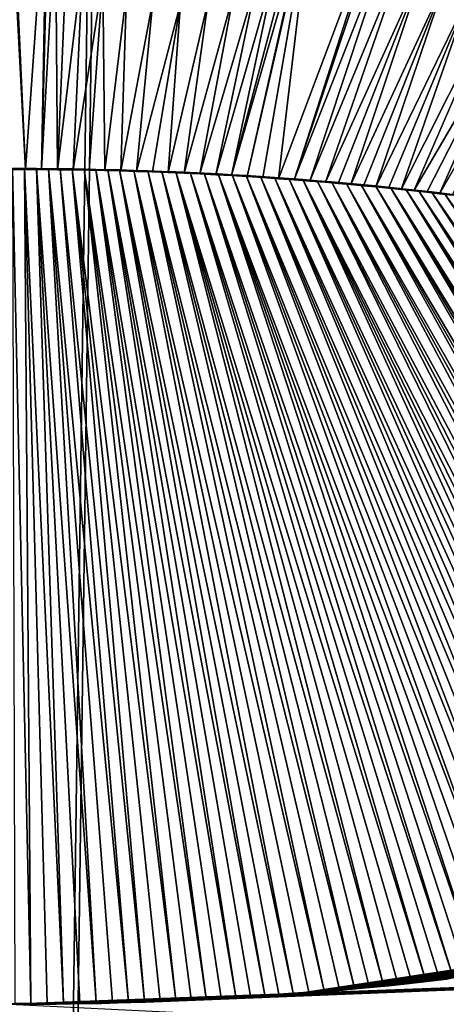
# Model space of a CAD drawing. Header units: metres. Extents: x -24 to 72, y -247 to 22.
# Tile 293 of 573: x 0.02 to 0.817, y -187.054 to -185.213. Entities that reach past the tile are written whole.
import ezdxf

# ---------------------------------------------------------------- set-up
doc = ezdxf.new("R2010")
doc.units = ezdxf.units.M
doc.layers.add('solid_509589_MEDIA_SW0001', color=7, linetype='CONTINUOUS')

msp = doc.modelspace()

# ---------------------------------------------------------------- linework, layer by layer
at = {"layer": 'solid_509589_MEDIA_SW0001'}
for points in [[(0.000003, -195.803818, 277.928741), (0.000003, -103.316154, 276.314362), (1.273439, -103.115448, 276.353088)], [(0.000004, -196.487045, 277.940674), (0.000003, -195.803818, 277.928741), (1.273439, -103.115448, 276.353088)], [(0.915195, -196.506195, 277.96286), (0.000004, -196.487045, 277.940674), (1.273439, -103.115448, 276.353088)], [(0.030454, -185.493195, 309.286987), (0.000451, -184.839203, 309.2883), (0.00045, -184.923157, 309.288696)], [(0.030454, -185.493195, 309.286987), (0.070801, -184.919861, 309.288635), (0.000451, -184.839203, 309.2883)], [(0.030454, -185.493195, 309.286987), (0.00045, -184.923157, 309.288696), (0.000446, -185.493225, 309.286987)], [(0.030454, -185.493195, 309.286987), (0.060351, -185.493317, 309.286957), (0.070801, -184.919861, 309.288635)], [(0.060351, -185.493317, 309.286957), (0.07359, -184.97261, 309.288788), (0.070801, -184.919861, 309.288635)], [(0.060351, -185.493317, 309.286957), (0.086543, -185.021362, 309.288849), (0.07359, -184.97261, 309.288788)], [(0.44492, -185.506531, 309.284424), (0.567196, -184.973373, 309.284943), (0.553253, -185.024292, 309.285217)], [(0.44492, -185.506531, 309.284424), (0.474262, -185.508438, 309.284088), (0.567196, -184.973373, 309.284943)], [(0.474262, -185.508438, 309.284088), (0.503592, -185.510452, 309.283722), (0.567196, -184.973373, 309.284943)], [(0.503592, -185.510452, 309.283722), (0.711582, -184.956985, 309.282654), (0.567196, -184.973373, 309.284943)], [(0.503592, -185.510452, 309.283722), (0.532918, -185.512589, 309.283325), (0.711582, -184.956985, 309.282654)], [(0.532918, -185.512589, 309.283325), (0.713363, -184.971283, 309.282684), (0.711582, -184.956985, 309.282654)], [(0.532918, -185.512589, 309.283325), (0.725862, -185.019653, 309.282562), (0.713363, -184.971283, 309.282684)], [(0.060351, -185.493317, 309.286957), (0.090149, -185.493576, 309.286896), (0.086543, -185.021362, 309.288849)], [(0.090149, -185.493576, 309.286896), (0.10826, -185.065323, 309.288849), (0.086543, -185.021362, 309.288849)], [(0.415503, -185.504761, 309.28476), (0.553253, -185.024292, 309.285217), (0.530184, -185.069244, 309.285583)], [(0.415503, -185.504761, 309.28476), (0.44492, -185.506531, 309.284424), (0.553253, -185.024292, 309.285217)], [(0.532918, -185.512589, 309.283325), (0.562249, -185.514832, 309.282928), (0.725862, -185.019653, 309.282562)], [(0.562249, -185.514832, 309.282928), (0.747545, -185.064285, 309.282227), (0.725862, -185.019653, 309.282562)], [(0.090149, -185.493576, 309.286896), (0.137956, -185.104004, 309.288757), (0.10826, -185.065323, 309.288849)], [(0.562249, -185.514832, 309.282928), (0.59159, -185.517212, 309.282471), (0.747545, -185.064285, 309.282227)], [(0.59159, -185.517212, 309.282471), (0.777898, -185.104065, 309.281647), (0.747545, -185.064285, 309.282227)], [(0.415503, -185.504761, 309.28476), (0.530184, -185.069244, 309.285583), (0.499742, -185.107407, 309.28595)], [(0.090149, -185.493576, 309.286896), (0.119863, -185.493988, 309.286804), (0.137956, -185.104004, 309.288757)], [(0.119863, -185.493988, 309.286804), (0.175181, -185.136597, 309.288574), (0.137956, -185.104004, 309.288757)], [(0.386005, -185.503113, 309.285065), (0.499742, -185.107407, 309.28595), (0.462838, -185.138672, 309.286346)], [(0.386005, -185.503113, 309.285065), (0.415503, -185.504761, 309.28476), (0.499742, -185.107407, 309.28595)], [(0.59159, -185.517212, 309.282471), (0.615073, -185.519211, 309.282135), (0.777898, -185.104065, 309.281647)], [(0.615073, -185.519211, 309.282135), (0.638569, -185.521317, 309.281738), (0.777898, -185.104065, 309.281647)], [(0.638569, -185.521317, 309.281738), (0.816222, -185.137482, 309.280884), (0.777898, -185.104065, 309.281647)], [(0.119863, -185.493988, 309.286804), (0.149504, -185.494522, 309.286682), (0.175181, -185.136597, 309.288574)], [(0.149504, -185.494522, 309.286682), (0.179088, -185.495178, 309.28656), (0.175181, -185.136597, 309.288574)], [(0.179088, -185.495178, 309.28656), (0.219249, -185.161743, 309.28833), (0.175181, -185.136597, 309.288574)], [(0.356451, -185.501602, 309.285339), (0.462838, -185.138672, 309.286346), (0.42002, -185.162491, 309.286774)], [(0.356451, -185.501602, 309.285339), (0.386005, -185.503113, 309.285065), (0.462838, -185.138672, 309.286346)], [(0.638569, -185.521317, 309.281738), (0.662079, -185.523514, 309.281342), (0.816222, -185.137482, 309.280884)], [(0.662079, -185.523514, 309.281342), (0.685615, -185.525803, 309.280945), (0.816222, -185.137482, 309.280884)], [(0.685615, -185.525803, 309.280945), (0.861036, -185.162689, 309.279938), (0.816222, -185.137482, 309.280884)], [(0.179088, -185.495178, 309.28656), (0.208626, -185.495956, 309.286407), (0.219249, -185.161743, 309.28833)], [(0.208626, -185.495956, 309.286407), (0.268583, -185.177719, 309.287994), (0.219249, -185.161743, 309.28833)], [(0.326865, -185.500244, 309.285614), (0.42002, -185.162491, 309.286774), (0.372043, -185.177795, 309.287201)], [(0.326865, -185.500244, 309.285614), (0.356451, -185.501602, 309.285339), (0.42002, -185.162491, 309.286774)], [(0.685615, -185.525803, 309.280945), (0.709233, -185.528168, 309.280518), (0.861036, -185.162689, 309.279938)], [(0.709233, -185.528168, 309.280518), (0.732922, -185.530624, 309.28009), (0.861036, -185.162689, 309.279938)], [(0.732922, -185.530624, 309.28009), (0.910001, -185.178177, 309.27887), (0.861036, -185.162689, 309.279938)], [(0.208626, -185.495956, 309.286407), (0.238138, -185.496872, 309.286255), (0.268583, -185.177719, 309.287994)], [(0.238138, -185.496872, 309.286255), (0.320448, -185.183167, 309.287628), (0.268583, -185.177719, 309.287994)], [(0.238138, -185.496872, 309.286255), (0.267687, -185.497879, 309.286041), (0.320448, -185.183167, 309.287628)], [(0.267687, -185.497879, 309.286041), (0.29727, -185.498993, 309.285828), (0.320448, -185.183167, 309.287628)], [(0.29727, -185.498993, 309.285828), (0.372043, -185.177795, 309.287201), (0.320448, -185.183167, 309.287628)], [(0.29727, -185.498993, 309.285828), (0.326865, -185.500244, 309.285614), (0.372043, -185.177795, 309.287201)], [(0.732922, -185.530624, 309.28009), (0.756662, -185.533157, 309.279633), (0.910001, -185.178177, 309.27887)], [(0.756662, -185.533157, 309.279633), (0.960447, -185.183334, 309.27771), (0.910001, -185.178177, 309.27887)], [(0.756662, -185.533157, 309.279633), (0.780429, -185.535797, 309.279175), (0.960447, -185.183334, 309.27771)], [(0.780429, -185.535797, 309.279175), (0.8042, -185.538528, 309.278687), (0.960447, -185.183334, 309.27771)], [(0.8042, -185.538528, 309.278687), (1.010528, -185.178299, 309.27655), (0.960447, -185.183334, 309.27771)], [(0.8042, -185.538528, 309.278687), (0.827951, -185.541367, 309.278168), (1.010528, -185.178299, 309.27655)], [(0.028871, -185.491516, 309.386993), (0.000446, -185.493225, 309.286987), (0.00655, -185.491486, 309.387024)], [(0.028871, -185.491516, 309.386993), (0.030454, -185.493195, 309.286987), (0.000446, -185.493225, 309.286987)], [(0.040592, -187.052444, 309.342682), (0.028871, -185.491516, 309.386993), (0.00655, -185.491486, 309.387024)], [(0.010523, -187.05249, 309.342712), (0.040592, -187.052444, 309.342682), (0.00655, -185.491486, 309.387024)], [(0.051132, -185.491592, 309.386963), (0.030454, -185.493195, 309.286987), (0.028871, -185.491516, 309.386993)], [(0.101376, -187.052048, 309.34259), (0.051132, -185.491592, 309.386963), (0.028871, -185.491516, 309.386993)], [(0.070906, -187.052307, 309.342651), (0.101376, -187.052048, 309.34259), (0.028871, -185.491516, 309.386993)], [(0.040592, -187.052444, 309.342682), (0.070906, -187.052307, 309.342651), (0.028871, -185.491516, 309.386993)], [(0.051132, -185.491592, 309.386963), (0.060351, -185.493317, 309.286957), (0.030454, -185.493195, 309.286987)], [(0.073306, -185.491745, 309.386932), (0.060351, -185.493317, 309.286957), (0.051132, -185.491592, 309.386963)], [(0.162435, -187.051132, 309.342438), (0.073306, -185.491745, 309.386932), (0.051132, -185.491592, 309.386963)], [(0.131915, -187.051666, 309.342529), (0.162435, -187.051132, 309.342438), (0.051132, -185.491592, 309.386963)], [(0.101376, -187.052048, 309.34259), (0.131915, -187.051666, 309.342529), (0.051132, -185.491592, 309.386963)], [(0.073306, -185.491745, 309.386932), (0.090149, -185.493576, 309.286896), (0.060351, -185.493317, 309.286957)], [(0.095524, -185.491989, 309.386902), (0.090149, -185.493576, 309.286896), (0.073306, -185.491745, 309.386932)], [(0.223059, -187.049622, 309.342224), (0.095524, -185.491989, 309.386902), (0.073306, -185.491745, 309.386932)], [(0.192846, -187.050446, 309.342346), (0.223059, -187.049622, 309.342224), (0.073306, -185.491745, 309.386932)], [(0.162435, -187.051132, 309.342438), (0.192846, -187.050446, 309.342346), (0.073306, -185.491745, 309.386932)], [(0.11777, -185.492294, 309.386841), (0.090149, -185.493576, 309.286896), (0.095524, -185.491989, 309.386902)], [(0.11777, -185.492294, 309.386841), (0.119863, -185.493988, 309.286804), (0.090149, -185.493576, 309.286896)], [(0.252984, -187.048645, 309.342102), (0.11777, -185.492294, 309.386841), (0.095524, -185.491989, 309.386902)], [(0.223059, -187.049622, 309.342224), (0.252984, -187.048645, 309.342102), (0.095524, -185.491989, 309.386902)], [(0.139997, -185.492661, 309.386749), (0.119863, -185.493988, 309.286804), (0.11777, -185.492294, 309.386841)], [(0.311607, -187.046265, 309.341797), (0.139997, -185.492661, 309.386749), (0.11777, -185.492294, 309.386841)], [(0.28253, -187.047516, 309.341949), (0.311607, -187.046265, 309.341797), (0.11777, -185.492294, 309.386841)], [(0.252984, -187.048645, 309.342102), (0.28253, -187.047516, 309.341949), (0.11777, -185.492294, 309.386841)], [(0.139997, -185.492661, 309.386749), (0.149504, -185.494522, 309.286682), (0.119863, -185.493988, 309.286804)], [(0.162155, -185.493088, 309.386658), (0.149504, -185.494522, 309.286682), (0.139997, -185.492661, 309.386749)], [(0.368225, -187.043427, 309.341461), (0.162155, -185.493088, 309.386658), (0.139997, -185.492661, 309.386749)], [(0.340125, -187.044876, 309.341644), (0.368225, -187.043427, 309.341461), (0.139997, -185.492661, 309.386749)], [(0.311607, -187.046265, 309.341797), (0.340125, -187.044876, 309.341644), (0.139997, -185.492661, 309.386749)], [(0.162155, -185.493088, 309.386658), (0.179088, -185.495178, 309.28656), (0.149504, -185.494522, 309.286682)], [(0.184216, -185.493591, 309.386566), (0.179088, -185.495178, 309.28656), (0.162155, -185.493088, 309.386658)], [(0.423559, -187.04039, 309.341064), (0.184216, -185.493591, 309.386566), (0.162155, -185.493088, 309.386658)], [(0.396037, -187.041931, 309.341278), (0.423559, -187.04039, 309.341064), (0.162155, -185.493088, 309.386658)], [(0.368225, -187.043427, 309.341461), (0.396037, -187.041931, 309.341278), (0.162155, -185.493088, 309.386658)], [(0.206279, -185.494156, 309.386444), (0.179088, -185.495178, 309.28656), (0.184216, -185.493591, 309.386566)], [(0.206279, -185.494156, 309.386444), (0.208626, -185.495956, 309.286407), (0.179088, -185.495178, 309.28656)], [(0.477721, -187.037109, 309.340637), (0.206279, -185.494156, 309.386444), (0.184216, -185.493591, 309.386566)], [(0.450788, -187.038788, 309.340851), (0.477721, -187.037109, 309.340637), (0.184216, -185.493591, 309.386566)], [(0.423559, -187.04039, 309.341064), (0.450788, -187.038788, 309.340851), (0.184216, -185.493591, 309.386566)], [(0.232759, -185.494949, 309.386292), (0.208626, -185.495956, 309.286407), (0.206279, -185.494156, 309.386444)], [(0.530677, -187.033508, 309.340149), (0.232759, -185.494949, 309.386292), (0.206279, -185.494156, 309.386444)], [(0.504352, -187.035355, 309.340393), (0.530677, -187.033508, 309.340149), (0.206279, -185.494156, 309.386444)], [(0.477721, -187.037109, 309.340637), (0.504352, -187.035355, 309.340393), (0.206279, -185.494156, 309.386444)], [(0.232759, -185.494949, 309.386292), (0.238138, -185.496872, 309.286255), (0.208626, -185.495956, 309.286407)], [(0.259197, -185.495834, 309.386139), (0.238138, -185.496872, 309.286255), (0.232759, -185.494949, 309.386292)], [(0.588758, -187.028976, 309.3396), (0.259197, -185.495834, 309.386139), (0.232759, -185.494949, 309.386292)], [(0.559919, -187.031311, 309.339874), (0.588758, -187.028976, 309.3396), (0.232759, -185.494949, 309.386292)], [(0.530677, -187.033508, 309.340149), (0.559919, -187.031311, 309.339874), (0.232759, -185.494949, 309.386292)], [(0.259197, -185.495834, 309.386139), (0.267687, -185.497879, 309.286041), (0.238138, -185.496872, 309.286255)], [(0.285543, -185.496796, 309.385956), (0.267687, -185.497879, 309.286041), (0.259197, -185.495834, 309.386139)], [(0.645179, -187.023865, 309.338989), (0.285543, -185.496796, 309.385956), (0.259197, -185.495834, 309.386139)], [(0.617184, -187.026489, 309.339294), (0.645179, -187.023865, 309.338989), (0.259197, -185.495834, 309.386139)], [(0.588758, -187.028976, 309.3396), (0.617184, -187.026489, 309.339294), (0.259197, -185.495834, 309.386139)], [(0.285543, -185.496796, 309.385956), (0.29727, -185.498993, 309.285828), (0.267687, -185.497879, 309.286041)], [(0.311833, -185.497849, 309.385742), (0.29727, -185.498993, 309.285828), (0.285543, -185.496796, 309.385956)], [(0.699847, -187.018539, 309.338348), (0.311833, -185.497849, 309.385742), (0.285543, -185.496796, 309.385956)], [(0.672726, -187.02121, 309.338684), (0.699847, -187.018539, 309.338348), (0.285543, -185.496796, 309.385956)], [(0.645179, -187.023865, 309.338989), (0.672726, -187.02121, 309.338684), (0.285543, -185.496796, 309.385956)], [(0.311833, -185.497849, 309.385742), (0.326865, -185.500244, 309.285614), (0.29727, -185.498993, 309.285828)], [(0.338124, -185.499023, 309.385529), (0.326865, -185.500244, 309.285614), (0.311833, -185.497849, 309.385742)], [(0.778894, -187.010239, 309.337311), (0.338124, -185.499023, 309.385529), (0.311833, -185.497849, 309.385742)], [(0.752908, -187.013062, 309.337677), (0.778894, -187.010239, 309.337311), (0.311833, -185.497849, 309.385742)], [(0.726567, -187.015823, 309.338013), (0.752908, -187.013062, 309.337677), (0.311833, -185.497849, 309.385742)], [(0.699847, -187.018539, 309.338348), (0.726567, -187.015823, 309.338013), (0.311833, -185.497849, 309.385742)], [(0.338124, -185.499023, 309.385529), (0.356451, -185.501602, 309.285339), (0.326865, -185.500244, 309.285614)], [(0.364409, -185.500305, 309.385284), (0.356451, -185.501602, 309.285339), (0.338124, -185.499023, 309.385529)], [(0.829889, -187.004333, 309.336609), (0.364409, -185.500305, 309.385284), (0.338124, -185.499023, 309.385529)], [(0.804547, -187.007339, 309.336975), (0.829889, -187.004333, 309.336609), (0.338124, -185.499023, 309.385529)], [(0.778894, -187.010239, 309.337311), (0.804547, -187.007339, 309.336975), (0.338124, -185.499023, 309.385529)], [(0.364409, -185.500305, 309.385284), (0.386005, -185.503113, 309.285065), (0.356451, -185.501602, 309.285339)], [(0.390681, -185.501663, 309.38504), (0.386005, -185.503113, 309.285065), (0.364409, -185.500305, 309.385284)], [(0.87972, -186.998001, 309.335876), (0.390681, -185.501663, 309.38504), (0.364409, -185.500305, 309.385284)], [(0.854939, -187.001236, 309.336243), (0.87972, -186.998001, 309.335876), (0.364409, -185.500305, 309.385284)], [(0.829889, -187.004333, 309.336609), (0.854939, -187.001236, 309.336243), (0.364409, -185.500305, 309.385284)], [(0.390681, -185.501663, 309.38504), (0.415503, -185.504761, 309.28476), (0.386005, -185.503113, 309.285065)], [(0.416942, -185.503113, 309.384766), (0.415503, -185.504761, 309.28476), (0.390681, -185.501663, 309.38504)], [(0.952138, -186.988022, 309.334717), (0.416942, -185.503113, 309.384766), (0.390681, -185.501663, 309.38504)], [(0.928334, -186.991364, 309.335114), (0.952138, -186.988022, 309.334717), (0.390681, -185.501663, 309.38504)], [(0.904199, -186.99469, 309.33551), (0.928334, -186.991364, 309.335114), (0.390681, -185.501663, 309.38504)], [(0.87972, -186.998001, 309.335876), (0.904199, -186.99469, 309.33551), (0.390681, -185.501663, 309.38504)], [(0.443228, -185.504684, 309.384491), (0.415503, -185.504761, 309.28476), (0.416942, -185.503113, 309.384766)], [(0.443228, -185.504684, 309.384491), (0.44492, -185.506531, 309.284424), (0.415503, -185.504761, 309.28476)], [(1.00538, -186.98024, 309.333832), (0.443228, -185.504684, 309.384491), (0.416942, -185.503113, 309.384766)], [(0.978955, -186.984161, 309.33429), (1.00538, -186.98024, 309.333832), (0.416942, -185.503113, 309.384766)], [(0.952138, -186.988022, 309.334717), (0.978955, -186.984161, 309.33429), (0.416942, -185.503113, 309.384766)], [(0.469568, -185.506363, 309.384186), (0.44492, -185.506531, 309.284424), (0.443228, -185.504684, 309.384491)], [(1.057127, -186.972153, 309.332916), (0.469568, -185.506363, 309.384186), (0.443228, -185.504684, 309.384491)], [(1.031431, -186.976242, 309.333374), (1.057127, -186.972153, 309.332916), (0.443228, -185.504684, 309.384491)], [(1.00538, -186.98024, 309.333832), (1.031431, -186.976242, 309.333374), (0.443228, -185.504684, 309.384491)], [(0.469568, -185.506363, 309.384186), (0.474262, -185.508438, 309.284088), (0.44492, -185.506531, 309.284424)], [(0.49599, -185.508148, 309.38385), (0.474262, -185.508438, 309.284088), (0.469568, -185.506363, 309.384186)], [(1.107529, -186.963654, 309.332001), (0.49599, -185.508148, 309.38385), (0.469568, -185.506363, 309.384186)], [(1.082487, -186.967972, 309.332458), (1.107529, -186.963654, 309.332001), (0.469568, -185.506363, 309.384186)], [(1.057127, -186.972153, 309.332916), (1.082487, -186.967972, 309.332458), (0.469568, -185.506363, 309.384186)], [(0.49599, -185.508148, 309.38385), (0.503592, -185.510452, 309.283722), (0.474262, -185.508438, 309.284088)], [(0.522507, -185.51004, 309.383514), (0.503592, -185.510452, 309.283722), (0.49599, -185.508148, 309.38385)], [(1.156512, -186.954895, 309.331055), (0.522507, -185.51004, 309.383514), (0.49599, -185.508148, 309.38385)], [(1.132211, -186.95929, 309.331512), (1.156512, -186.954895, 309.331055), (0.49599, -185.508148, 309.38385)], [(1.107529, -186.963654, 309.332001), (1.132211, -186.95929, 309.331512), (0.49599, -185.508148, 309.38385)], [(0.522507, -185.51004, 309.383514), (0.532918, -185.512589, 309.283325), (0.503592, -185.510452, 309.283722)], [(0.549111, -185.512039, 309.383148), (0.532918, -185.512589, 309.283325), (0.522507, -185.51004, 309.383514)], [(1.204036, -186.946045, 309.330109), (0.549111, -185.512039, 309.383148), (0.522507, -185.51004, 309.383514)], [(1.180448, -186.950485, 309.330566), (1.204036, -186.946045, 309.330109), (0.522507, -185.51004, 309.383514)], [(1.156512, -186.954895, 309.331055), (1.180448, -186.950485, 309.330566), (0.522507, -185.51004, 309.383514)], [(0.549111, -185.512039, 309.383148), (0.562249, -185.514832, 309.282928), (0.532918, -185.512589, 309.283325)], [(0.575854, -185.51416, 309.382751), (0.562249, -185.514832, 309.282928), (0.549111, -185.512039, 309.383148)], [(1.272857, -186.932343, 309.328644), (0.575854, -185.51416, 309.382751), (0.549111, -185.512039, 309.383148)], [(1.250225, -186.936981, 309.329132), (1.272857, -186.932343, 309.328644), (0.549111, -185.512039, 309.383148)], [(1.22729, -186.941544, 309.32962), (1.250225, -186.936981, 309.329132), (0.549111, -185.512039, 309.383148)], [(1.204036, -186.946045, 309.330109), (1.22729, -186.941544, 309.32962), (0.549111, -185.512039, 309.383148)], [(0.575854, -185.51416, 309.382751), (0.59159, -185.517212, 309.282471), (0.562249, -185.514832, 309.282928)], [(0.602789, -185.516418, 309.382355), (0.59159, -185.517212, 309.282471), (0.575854, -185.51416, 309.382751)], [(1.320893, -186.922012, 309.327606), (0.602789, -185.516418, 309.382355), (0.575854, -185.51416, 309.382751)], [(1.295199, -186.927612, 309.328186), (1.320893, -186.922012, 309.327606), (0.575854, -185.51416, 309.382751)], [(1.272857, -186.932343, 309.328644), (1.295199, -186.927612, 309.328186), (0.575854, -185.51416, 309.382751)], [(0.602789, -185.516418, 309.382355), (0.615073, -185.519211, 309.282135), (0.59159, -185.517212, 309.282471)], [(0.629957, -185.518814, 309.381927), (0.615073, -185.519211, 309.282135), (0.602789, -185.516418, 309.382355)], [(1.37094, -186.910721, 309.326508), (0.629957, -185.518814, 309.381927), (0.602789, -185.516418, 309.382355)], [(1.346135, -186.916382, 309.327057), (1.37094, -186.910721, 309.326508), (0.602789, -185.516418, 309.382355)], [(1.320893, -186.922012, 309.327606), (1.346135, -186.916382, 309.327057), (0.602789, -185.516418, 309.382355)], [(0.629957, -185.518814, 309.381927), (0.638569, -185.521317, 309.281738), (0.615073, -185.519211, 309.282135)], [(0.657307, -185.521317, 309.38147), (0.638569, -185.521317, 309.281738), (0.629957, -185.518814, 309.381927)], [(1.419306, -186.899277, 309.325378), (0.657307, -185.521317, 309.38147), (0.629957, -185.518814, 309.381927)], [(1.395324, -186.905029, 309.325928), (1.419306, -186.899277, 309.325378), (0.629957, -185.518814, 309.381927)], [(1.37094, -186.910721, 309.326508), (1.395324, -186.905029, 309.325928), (0.629957, -185.518814, 309.381927)], [(0.657307, -185.521317, 309.38147), (0.662079, -185.523514, 309.281342), (0.638569, -185.521317, 309.281738)], [(0.684905, -185.523956, 309.380981), (0.662079, -185.523514, 309.281342), (0.657307, -185.521317, 309.38147)], [(1.466128, -186.887558, 309.324249), (0.684905, -185.523956, 309.380981), (0.657307, -185.521317, 309.38147)], [(1.442901, -186.893463, 309.324829), (1.466128, -186.887558, 309.324249), (0.657307, -185.521317, 309.38147)], [(1.419306, -186.899277, 309.325378), (1.442901, -186.893463, 309.324829), (0.657307, -185.521317, 309.38147)], [(0.684905, -185.523956, 309.380981), (0.685615, -185.525803, 309.280945), (0.662079, -185.523514, 309.281342)], [(0.712835, -185.526764, 309.380493), (0.685615, -185.525803, 309.280945), (0.684905, -185.523956, 309.380981)], [(1.511455, -186.875534, 309.323151), (0.712835, -185.526764, 309.380493), (0.684905, -185.523956, 309.380981)], [(1.488993, -186.881546, 309.3237), (1.511455, -186.875534, 309.323151), (0.684905, -185.523956, 309.380981)], [(1.466128, -186.887558, 309.324249), (1.488993, -186.881546, 309.3237), (0.684905, -185.523956, 309.380981)], [(0.712835, -185.526764, 309.380493), (0.709233, -185.528168, 309.280518), (0.685615, -185.525803, 309.280945)], [(0.712835, -185.526764, 309.380493), (0.732922, -185.530624, 309.28009), (0.709233, -185.528168, 309.280518)], [(0.74118, -185.529785, 309.379974), (0.732922, -185.530624, 309.28009), (0.712835, -185.526764, 309.380493)], [(1.555189, -186.863434, 309.322052), (0.74118, -185.529785, 309.379974), (0.712835, -185.526764, 309.380493)], [(1.533515, -186.869492, 309.322601), (1.555189, -186.863434, 309.322052), (0.712835, -185.526764, 309.380493)], [(1.511455, -186.875534, 309.323151), (1.533515, -186.869492, 309.322601), (0.712835, -185.526764, 309.380493)], [(0.74118, -185.529785, 309.379974), (0.756662, -185.533157, 309.279633), (0.732922, -185.530624, 309.28009)], [(0.765075, -185.532394, 309.379517), (0.756662, -185.533157, 309.279633), (0.74118, -185.529785, 309.379974)], [(1.59744, -186.851181, 309.320984), (0.765075, -185.532394, 309.379517), (0.74118, -185.529785, 309.379974)], [(1.576492, -186.85733, 309.321533), (1.59744, -186.851181, 309.320984), (0.74118, -185.529785, 309.379974)], [(1.555189, -186.863434, 309.322052), (1.576492, -186.85733, 309.321533), (0.74118, -185.529785, 309.379974)], [(0.765075, -185.532394, 309.379517), (0.780429, -185.535797, 309.279175), (0.756662, -185.533157, 309.279633)], [(0.789234, -185.53511, 309.379028), (0.780429, -185.535797, 309.279175), (0.765075, -185.532394, 309.379517)], [(1.638324, -186.838669, 309.319916), (0.789234, -185.53511, 309.379028), (0.765075, -185.532394, 309.379517)], [(1.618046, -186.844955, 309.320465), (1.638324, -186.838669, 309.319916), (0.765075, -185.532394, 309.379517)], [(1.59744, -186.851181, 309.320984), (1.618046, -186.844955, 309.320465), (0.765075, -185.532394, 309.379517)], [(0.789234, -185.53511, 309.379028), (0.8042, -185.538528, 309.278687), (0.780429, -185.535797, 309.279175)], [(0.813707, -185.537964, 309.37851), (0.8042, -185.538528, 309.278687), (0.789234, -185.53511, 309.379028)], [(1.677797, -186.826019, 309.318878), (0.813707, -185.537964, 309.37851), (0.789234, -185.53511, 309.379028)], [(1.658245, -186.832336, 309.319397), (1.677797, -186.826019, 309.318878), (0.789234, -185.53511, 309.379028)], [(1.638324, -186.838669, 309.319916), (1.658245, -186.832336, 309.319397), (0.789234, -185.53511, 309.379028)], [(0.813707, -185.537964, 309.37851), (0.827951, -185.541367, 309.278168), (0.8042, -185.538528, 309.278687)], [(0.838543, -185.540985, 309.377991), (0.827951, -185.541367, 309.278168), (0.813707, -185.537964, 309.37851)], [(1.715847, -186.813293, 309.317871), (0.838543, -185.540985, 309.377991), (0.813707, -185.537964, 309.37851)], [(1.696993, -186.819672, 309.318359), (1.715847, -186.813293, 309.317871), (0.813707, -185.537964, 309.37851)], [(1.677797, -186.826019, 309.318878), (1.696993, -186.819672, 309.318359), (0.813707, -185.537964, 309.37851)], [(2.198687, -186.782318, 309.196259), (0.565262, -187.032516, 309.239624), (0.535367, -187.034821, 309.239929)], [(2.213705, -186.971939, 309.187317), (2.198687, -186.782318, 309.196259), (0.535367, -187.034821, 309.239929)], [(2.198687, -186.782318, 309.196259), (0.594813, -187.030106, 309.239319), (0.565262, -187.032516, 309.239624)], [(2.198687, -186.782318, 309.196259), (0.624027, -187.027588, 309.239014), (0.594813, -187.030106, 309.239319)], [(2.198687, -186.782318, 309.196259), (0.652843, -187.024963, 309.238678), (0.624027, -187.027588, 309.239014)], [(2.198687, -186.782318, 309.196259), (0.681264, -187.022263, 309.238373), (0.652843, -187.024963, 309.238678)], [(2.198687, -186.782318, 309.196259), (0.709303, -187.01947, 309.238007), (0.681264, -187.022263, 309.238373)], [(2.198687, -186.782318, 309.196259), (0.736974, -187.016602, 309.237671), (0.709303, -187.01947, 309.238007)], [(2.198687, -186.782318, 309.196259), (0.764291, -187.013641, 309.237305), (0.736974, -187.016602, 309.237671)], [(2.198687, -186.782318, 309.196259), (0.791268, -187.01059, 309.236938), (0.764291, -187.013641, 309.237305)], [(2.198687, -186.782318, 309.196259), (0.817919, -187.007462, 309.236572), (0.791268, -187.01059, 309.236938)], [(2.213705, -186.971939, 309.187317), (0.029777, -187.054214, 309.242493), (0.000429, -187.05423, 309.242523)], [(2.212362, -187.16214, 309.178314), (2.213705, -186.971939, 309.187317), (0.000429, -187.05423, 309.242523)], [(2.213705, -186.971939, 309.187317), (0.058855, -187.054077, 309.242462), (0.029777, -187.054214, 309.242493)], [(2.213705, -186.971939, 309.187317), (0.087663, -187.053818, 309.242432), (0.058855, -187.054077, 309.242462)], [(2.213705, -186.971939, 309.187317), (0.116199, -187.053467, 309.242371), (0.087663, -187.053818, 309.242432)], [(2.213705, -186.971939, 309.187317), (0.144464, -187.052994, 309.24231), (0.116199, -187.053467, 309.242371)], [(2.213705, -186.971939, 309.187317), (0.172457, -187.052414, 309.242218), (0.144464, -187.052994, 309.24231)], [(2.213705, -186.971939, 309.187317), (0.200179, -187.051727, 309.242126), (0.172457, -187.052414, 309.242218)], [(2.213705, -186.971939, 309.187317), (0.227628, -187.050949, 309.242004), (0.200179, -187.051727, 309.242126)], [(2.213705, -186.971939, 309.187317), (0.254805, -187.050079, 309.241913), (0.227628, -187.050949, 309.242004)], [(2.213705, -186.971939, 309.187317), (0.281709, -187.049103, 309.24176), (0.254805, -187.050079, 309.241913)], [(2.213705, -186.971939, 309.187317), (0.311283, -187.047913, 309.241608), (0.281709, -187.049103, 309.24176)], [(2.213705, -186.971939, 309.187317), (0.340513, -187.046616, 309.241425), (0.311283, -187.047913, 309.241608)], [(2.213705, -186.971939, 309.187317), (0.369372, -187.045212, 309.241241), (0.340513, -187.046616, 309.241425)], [(2.213705, -186.971939, 309.187317), (0.397869, -187.043716, 309.241058), (0.369372, -187.045212, 309.241241)], [(2.213705, -186.971939, 309.187317), (0.426017, -187.04213, 309.240845), (0.397869, -187.043716, 309.241058)], [(2.213705, -186.971939, 309.187317), (0.453828, -187.040436, 309.240631), (0.426017, -187.04213, 309.240845)], [(2.213705, -186.971939, 309.187317), (0.481315, -187.038651, 309.240417), (0.453828, -187.040436, 309.240631)], [(2.213705, -186.971939, 309.187317), (0.508491, -187.036774, 309.240173), (0.481315, -187.038651, 309.240417)], [(2.213705, -186.971939, 309.187317), (0.535367, -187.034821, 309.239929), (0.508491, -187.036774, 309.240173)], [(0.699847, -187.018539, 309.338348), (0.709303, -187.01947, 309.238007), (0.726567, -187.015823, 309.338013)], [(0.726567, -187.015823, 309.338013), (0.709303, -187.01947, 309.238007), (0.736974, -187.016602, 309.237671)], [(0.726567, -187.015823, 309.338013), (0.736974, -187.016602, 309.237671), (0.752908, -187.013062, 309.337677)], [(0.752908, -187.013062, 309.337677), (0.736974, -187.016602, 309.237671), (0.764291, -187.013641, 309.237305)], [(0.752908, -187.013062, 309.337677), (0.764291, -187.013641, 309.237305), (0.778894, -187.010239, 309.337311)], [(0.778894, -187.010239, 309.337311), (0.764291, -187.013641, 309.237305), (0.791268, -187.01059, 309.236938)], [(0.778894, -187.010239, 309.337311), (0.791268, -187.01059, 309.236938), (0.804547, -187.007339, 309.336975)], [(0.804547, -187.007339, 309.336975), (0.791268, -187.01059, 309.236938), (0.817919, -187.007462, 309.236572)], [(0.804547, -187.007339, 309.336975), (0.817919, -187.007462, 309.236572), (0.829889, -187.004333, 309.336609)], [(0.477721, -187.037109, 309.340637), (0.481315, -187.038651, 309.240417), (0.504352, -187.035355, 309.340393)], [(0.504352, -187.035355, 309.340393), (0.481315, -187.038651, 309.240417), (0.508491, -187.036774, 309.240173)], [(0.504352, -187.035355, 309.340393), (0.508491, -187.036774, 309.240173), (0.530677, -187.033508, 309.340149)], [(0.530677, -187.033508, 309.340149), (0.508491, -187.036774, 309.240173), (0.535367, -187.034821, 309.239929)], [(0.530677, -187.033508, 309.340149), (0.535367, -187.034821, 309.239929), (0.559919, -187.031311, 309.339874)], [(0.559919, -187.031311, 309.339874), (0.535367, -187.034821, 309.239929), (0.565262, -187.032516, 309.239624)], [(0.559919, -187.031311, 309.339874), (0.565262, -187.032516, 309.239624), (0.588758, -187.028976, 309.3396)], [(0.588758, -187.028976, 309.3396), (0.565262, -187.032516, 309.239624), (0.594813, -187.030106, 309.239319)], [(0.588758, -187.028976, 309.3396), (0.594813, -187.030106, 309.239319), (0.617184, -187.026489, 309.339294)], [(0.617184, -187.026489, 309.339294), (0.594813, -187.030106, 309.239319), (0.624027, -187.027588, 309.239014)], [(0.617184, -187.026489, 309.339294), (0.624027, -187.027588, 309.239014), (0.645179, -187.023865, 309.338989)], [(0.645179, -187.023865, 309.338989), (0.624027, -187.027588, 309.239014), (0.652843, -187.024963, 309.238678)], [(0.645179, -187.023865, 309.338989), (0.652843, -187.024963, 309.238678), (0.672726, -187.02121, 309.338684)], [(0.672726, -187.02121, 309.338684), (0.652843, -187.024963, 309.238678), (0.681264, -187.022263, 309.238373)], [(0.672726, -187.02121, 309.338684), (0.681264, -187.022263, 309.238373), (0.699847, -187.018539, 309.338348)], [(0.699847, -187.018539, 309.338348), (0.681264, -187.022263, 309.238373), (0.709303, -187.01947, 309.238007)], [(0.010523, -187.05249, 309.342712), (0.000429, -187.05423, 309.242523), (0.029777, -187.054214, 309.242493)], [(0.010523, -187.05249, 309.342712), (0.029777, -187.054214, 309.242493), (0.040592, -187.052444, 309.342682)], [(0.040592, -187.052444, 309.342682), (0.029777, -187.054214, 309.242493), (0.058855, -187.054077, 309.242462)], [(0.040592, -187.052444, 309.342682), (0.058855, -187.054077, 309.242462), (0.070906, -187.052307, 309.342651)], [(0.070906, -187.052307, 309.342651), (0.058855, -187.054077, 309.242462), (0.087663, -187.053818, 309.242432)], [(0.070906, -187.052307, 309.342651), (0.087663, -187.053818, 309.242432), (0.101376, -187.052048, 309.34259)], [(0.101376, -187.052048, 309.34259), (0.087663, -187.053818, 309.242432), (0.116199, -187.053467, 309.242371)], [(0.101376, -187.052048, 309.34259), (0.116199, -187.053467, 309.242371), (0.131915, -187.051666, 309.342529)], [(0.131915, -187.051666, 309.342529), (0.116199, -187.053467, 309.242371), (0.144464, -187.052994, 309.24231)], [(0.131915, -187.051666, 309.342529), (0.144464, -187.052994, 309.24231), (0.162435, -187.051132, 309.342438)], [(0.162435, -187.051132, 309.342438), (0.144464, -187.052994, 309.24231), (0.172457, -187.052414, 309.242218)], [(0.162435, -187.051132, 309.342438), (0.172457, -187.052414, 309.242218), (0.192846, -187.050446, 309.342346)], [(0.192846, -187.050446, 309.342346), (0.172457, -187.052414, 309.242218), (0.200179, -187.051727, 309.242126)], [(0.192846, -187.050446, 309.342346), (0.200179, -187.051727, 309.242126), (0.223059, -187.049622, 309.342224)], [(0.223059, -187.049622, 309.342224), (0.200179, -187.051727, 309.242126), (0.227628, -187.050949, 309.242004)], [(0.223059, -187.049622, 309.342224), (0.227628, -187.050949, 309.242004), (0.252984, -187.048645, 309.342102)], [(0.252984, -187.048645, 309.342102), (0.227628, -187.050949, 309.242004), (0.254805, -187.050079, 309.241913)], [(0.252984, -187.048645, 309.342102), (0.281709, -187.049103, 309.24176), (0.28253, -187.047516, 309.341949)], [(0.252984, -187.048645, 309.342102), (0.254805, -187.050079, 309.241913), (0.281709, -187.049103, 309.24176)], [(0.28253, -187.047516, 309.341949), (0.281709, -187.049103, 309.24176), (0.311283, -187.047913, 309.241608)], [(0.28253, -187.047516, 309.341949), (0.311283, -187.047913, 309.241608), (0.311607, -187.046265, 309.341797)], [(0.311607, -187.046265, 309.341797), (0.311283, -187.047913, 309.241608), (0.340513, -187.046616, 309.241425)], [(0.311607, -187.046265, 309.341797), (0.340513, -187.046616, 309.241425), (0.340125, -187.044876, 309.341644)], [(0.340125, -187.044876, 309.341644), (0.340513, -187.046616, 309.241425), (0.368225, -187.043427, 309.341461)], [(0.368225, -187.043427, 309.341461), (0.340513, -187.046616, 309.241425), (0.369372, -187.045212, 309.241241)], [(0.368225, -187.043427, 309.341461), (0.369372, -187.045212, 309.241241), (0.396037, -187.041931, 309.341278)], [(0.396037, -187.041931, 309.341278), (0.369372, -187.045212, 309.241241), (0.397869, -187.043716, 309.241058)], [(0.396037, -187.041931, 309.341278), (0.397869, -187.043716, 309.241058), (0.423559, -187.04039, 309.341064)], [(0.423559, -187.04039, 309.341064), (0.397869, -187.043716, 309.241058), (0.426017, -187.04213, 309.240845)], [(0.423559, -187.04039, 309.341064), (0.426017, -187.04213, 309.240845), (0.450788, -187.038788, 309.340851)], [(0.450788, -187.038788, 309.340851), (0.426017, -187.04213, 309.240845), (0.453828, -187.040436, 309.240631)], [(0.450788, -187.038788, 309.340851), (0.453828, -187.040436, 309.240631), (0.477721, -187.037109, 309.340637)], [(0.477721, -187.037109, 309.340637), (0.453828, -187.040436, 309.240631), (0.481315, -187.038651, 309.240417)]]:
    msp.add_3dface(points, dxfattribs=at)

doc.saveas('drawing.dxf')
